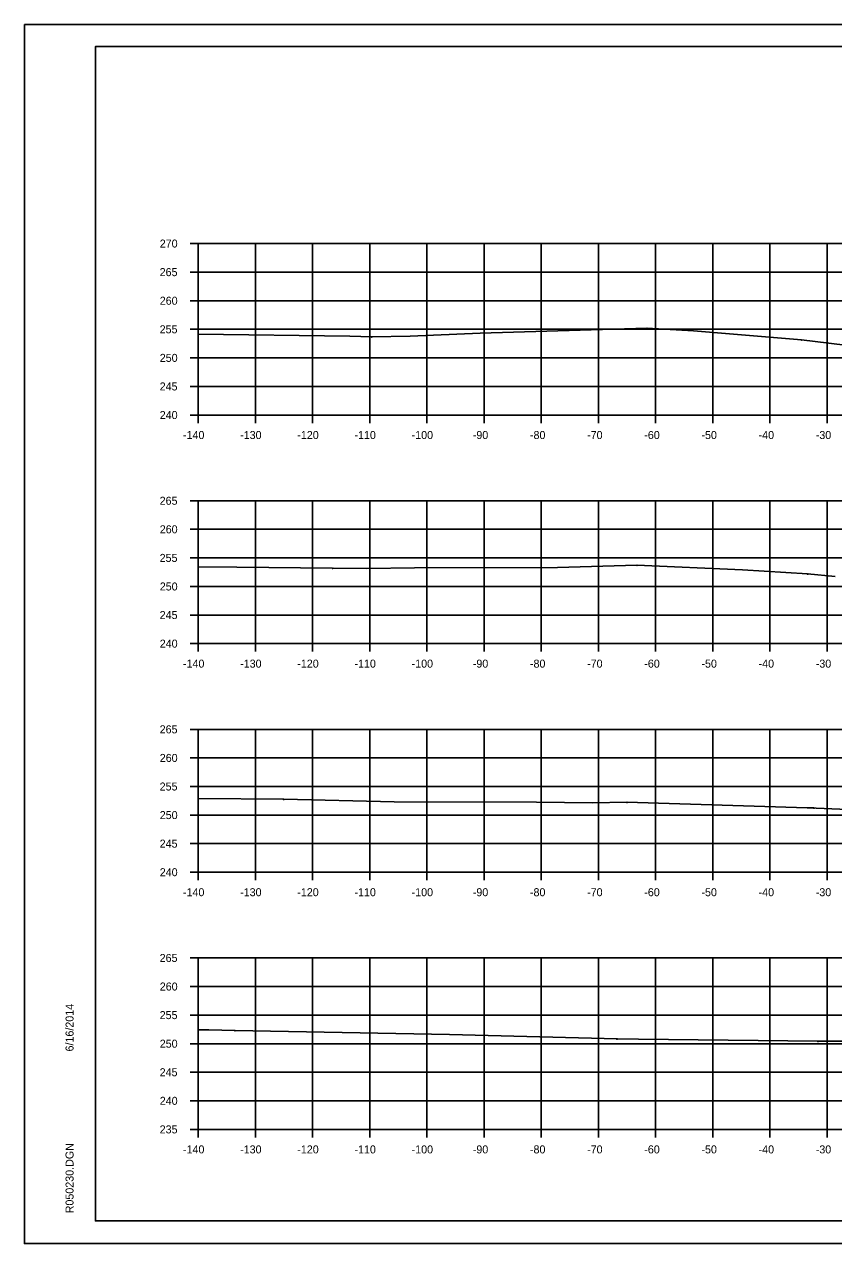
# Model space of a CAD drawing. Extents: x 1300404 to 1323571, y 234004 to 252077.
# Drawn here: x 1315546.9 to 1315688.4, y 244688.5 to 244901.9 of the extents above; entities that cross this region are included whole.
import ezdxf

# ---------------------------------------------------------------- set-up
doc = ezdxf.new("R2010")
doc.units = 0
for name, color, linetype in [('Default', 7, 'Continuous'), ('R_Axis', 7, 'Continuous'), ('R_Axis Annot', 7, 'Continuous'), ('R_Border', 7, 'Continuous'), ('R_Draft', 7, 'Continuous'), ('R_Exist Surface', 7, 'Continuous'), ('R_Grid', 7, 'Continuous'), ('R_No Plot', 7, 'Continuous')]:
    doc.layers.add(name, color=color, linetype=linetype)

msp = doc.modelspace()

# ---------------------------------------------------------------- linework, layer by layer
at = {"layer": 'Default'}
for p, q in [((1315559.28, 244897.96), (1315875.46, 244897.96)), ((1315559.28, 244692.5), (1315559.28, 244897.96)), ((1315875.46, 244692.5), (1315559.28, 244692.5))]:
    msp.add_line(p, q, dxfattribs=at)
at = {"layer": 'R_Axis'}
for p, q in [((1315575.88, 244863.5), (1315577.28, 244863.5)), ((1315577.28, 244833.5), (1315577.28, 244863.5)), ((1315575.88, 244858.5), (1315577.28, 244858.5)), ((1315575.88, 244853.5), (1315577.28, 244853.5)), ((1315575.88, 244848.5), (1315577.28, 244848.5)), ((1315575.88, 244843.5), (1315577.28, 244843.5)), ((1315575.88, 244838.5), (1315577.28, 244838.5)), ((1315575.88, 244833.5), (1315577.28, 244833.5)), ((1315577.28, 244833.5), (1315857.28, 244833.5)), ((1315577.28, 244832.1), (1315577.28, 244833.5)), ((1315587.28, 244832.1), (1315587.28, 244833.5)), ((1315597.28, 244832.1), (1315597.28, 244833.5)), ((1315607.28, 244832.1), (1315607.28, 244833.5)), ((1315617.28, 244832.1), (1315617.28, 244833.5)), ((1315627.28, 244832.1), (1315627.28, 244833.5)), ((1315637.28, 244832.1), (1315637.28, 244833.5)), ((1315647.28, 244832.1), (1315647.28, 244833.5)), ((1315657.28, 244832.1), (1315657.28, 244833.5)), ((1315667.28, 244832.1), (1315667.28, 244833.5)), ((1315677.28, 244832.1), (1315677.28, 244833.5)), ((1315687.28, 244832.1), (1315687.28, 244833.5)), ((1315575.88, 244818.5), (1315577.28, 244818.5)), ((1315577.28, 244793.5), (1315577.28, 244818.5)), ((1315575.88, 244813.5), (1315577.28, 244813.5)), ((1315575.88, 244808.5), (1315577.28, 244808.5)), ((1315575.88, 244803.5), (1315577.28, 244803.5)), ((1315575.88, 244798.5), (1315577.28, 244798.5)), ((1315575.88, 244793.5), (1315577.28, 244793.5)), ((1315577.28, 244793.5), (1315857.28, 244793.5)), ((1315577.28, 244792.1), (1315577.28, 244793.5)), ((1315587.28, 244792.1), (1315587.28, 244793.5)), ((1315597.28, 244792.1), (1315597.28, 244793.5)), ((1315607.28, 244792.1), (1315607.28, 244793.5)), ((1315617.28, 244792.1), (1315617.28, 244793.5)), ((1315627.28, 244792.1), (1315627.28, 244793.5)), ((1315637.28, 244792.1), (1315637.28, 244793.5)), ((1315647.28, 244792.1), (1315647.28, 244793.5)), ((1315657.28, 244792.1), (1315657.28, 244793.5)), ((1315667.28, 244792.1), (1315667.28, 244793.5)), ((1315677.28, 244792.1), (1315677.28, 244793.5)), ((1315687.28, 244792.1), (1315687.28, 244793.5)), ((1315575.88, 244778.5), (1315577.28, 244778.5)), ((1315577.28, 244753.5), (1315577.28, 244778.5)), ((1315575.88, 244773.5), (1315577.28, 244773.5)), ((1315575.88, 244768.5), (1315577.28, 244768.5)), ((1315575.88, 244763.5), (1315577.28, 244763.5)), ((1315575.88, 244758.5), (1315577.28, 244758.5)), ((1315575.88, 244753.5), (1315577.28, 244753.5)), ((1315577.28, 244753.5), (1315857.28, 244753.5)), ((1315577.28, 244752.1), (1315577.28, 244753.5)), ((1315587.28, 244752.1), (1315587.28, 244753.5)), ((1315597.28, 244752.1), (1315597.28, 244753.5)), ((1315607.28, 244752.1), (1315607.28, 244753.5)), ((1315617.28, 244752.1), (1315617.28, 244753.5)), ((1315627.28, 244752.1), (1315627.28, 244753.5)), ((1315637.28, 244752.1), (1315637.28, 244753.5)), ((1315647.28, 244752.1), (1315647.28, 244753.5)), ((1315657.28, 244752.1), (1315657.28, 244753.5)), ((1315667.28, 244752.1), (1315667.28, 244753.5)), ((1315677.28, 244752.1), (1315677.28, 244753.5)), ((1315687.28, 244752.1), (1315687.28, 244753.5)), ((1315575.88, 244738.5), (1315577.28, 244738.5)), ((1315577.28, 244708.5), (1315577.28, 244738.5)), ((1315575.88, 244733.5), (1315577.28, 244733.5)), ((1315575.88, 244728.5), (1315577.28, 244728.5)), ((1315575.88, 244723.5), (1315577.28, 244723.5)), ((1315575.88, 244718.5), (1315577.28, 244718.5)), ((1315575.88, 244713.5), (1315577.28, 244713.5)), ((1315575.88, 244708.5), (1315577.28, 244708.5)), ((1315577.28, 244708.5), (1315857.28, 244708.5)), ((1315577.28, 244707.1), (1315577.28, 244708.5)), ((1315587.28, 244707.1), (1315587.28, 244708.5)), ((1315597.28, 244707.1), (1315597.28, 244708.5)), ((1315607.28, 244707.1), (1315607.28, 244708.5)), ((1315617.28, 244707.1), (1315617.28, 244708.5)), ((1315627.28, 244707.1), (1315627.28, 244708.5)), ((1315637.28, 244707.1), (1315637.28, 244708.5)), ((1315647.28, 244707.1), (1315647.28, 244708.5)), ((1315657.28, 244707.1), (1315657.28, 244708.5)), ((1315667.28, 244707.1), (1315667.28, 244708.5)), ((1315677.28, 244707.1), (1315677.28, 244708.5)), ((1315687.28, 244707.1), (1315687.28, 244708.5))]:
    msp.add_line(p, q, dxfattribs=at)
at = {"layer": 'R_Border'}
msp.add_line((1315559.28, 244692.5), (1315559.28, 244692.5), dxfattribs=at)
at = {"layer": 'R_Draft'}
for points in [[(1315655.78, 244848.76), (1315655.83, 244848.66), (1315655.73, 244848.66)], [(1315607.63, 244847.24), (1315607.68, 244847.14), (1315607.58, 244847.14)], [(1315682.79, 244846.72), (1315682.84, 244846.62), (1315682.74, 244846.62)], [(1315654.03, 244807.28), (1315654.08, 244807.18), (1315653.98, 244807.18)], [(1315600.77, 244806.75), (1315600.82, 244806.65), (1315600.72, 244806.65)], [(1315683.89, 244805.75), (1315683.94, 244805.65), (1315683.84, 244805.65)], [(1315592.23, 244766.31), (1315592.28, 244766.21), (1315592.18, 244766.21)], [(1315652.28, 244765.79), (1315652.33, 244765.69), (1315652.23, 244765.69)], [(1315684.99, 244764.79), (1315685.04, 244764.69), (1315684.94, 244764.69)], [(1315583.68, 244725.87), (1315583.73, 244725.77), (1315583.63, 244725.77)], [(1315650.55, 244724.38), (1315650.6, 244724.28), (1315650.5, 244724.28)], [(1315685.7, 244723.97), (1315685.75, 244723.87), (1315685.65, 244723.87)]]:
    msp.add_lwpolyline(points, close=True, dxfattribs=at)
at = {"layer": 'R_Exist Surface'}
for points in [[(1315577.28, 244847.65), (1315603.79, 244847.3), (1315607.63, 244847.19), (1315614.33, 244847.29), (1315626.59, 244847.83), (1315655.78, 244848.71), (1315663.94, 244848.21), (1315682.79, 244846.67), (1315692.82, 244845.44)], [(1315577.28, 244806.95), (1315584.05, 244806.87), (1315600.77, 244806.7), (1315606.75, 244806.63), (1315615.11, 244806.74), (1315640.15, 244806.81), (1315654.03, 244807.23), (1315672.52, 244806.4), (1315683.89, 244805.7), (1315688.72, 244805.22)], [(1315577.28, 244766.41), (1315592.23, 244766.26), (1315611.55, 244765.82), (1315636.43, 244765.77), (1315646.26, 244765.66), (1315652.28, 244765.74), (1315683.8, 244764.79), (1315684.99, 244764.74), (1315685.39, 244764.71), (1315693.67, 244764.35)], [(1315577.28, 244725.94), (1315579.13, 244725.9), (1315583.68, 244725.82), (1315621.26, 244725.09), (1315650.55, 244724.33), (1315654.28, 244724.29), (1315685.7, 244723.92), (1315692.19, 244723.92)]]:
    msp.add_lwpolyline(points, dxfattribs=at)
at = {"layer": 'R_Grid'}
for p, q in [((1315577.28, 244863.5), (1315857.28, 244863.5)), ((1315577.28, 244833.5), (1315577.28, 244863.5)), ((1315587.28, 244833.5), (1315587.28, 244863.5)), ((1315597.28, 244833.5), (1315597.28, 244863.5)), ((1315607.28, 244833.5), (1315607.28, 244863.5)), ((1315617.28, 244833.5), (1315617.28, 244863.5)), ((1315627.28, 244833.5), (1315627.28, 244863.5)), ((1315637.28, 244833.5), (1315637.28, 244863.5)), ((1315647.28, 244833.5), (1315647.28, 244863.5)), ((1315657.28, 244833.5), (1315657.28, 244863.5)), ((1315667.28, 244833.5), (1315667.28, 244863.5)), ((1315677.28, 244833.5), (1315677.28, 244863.5)), ((1315687.28, 244833.5), (1315687.28, 244863.5)), ((1315577.28, 244858.5), (1315857.28, 244858.5)), ((1315577.28, 244853.5), (1315857.28, 244853.5)), ((1315577.28, 244848.5), (1315857.28, 244848.5)), ((1315577.28, 244843.5), (1315857.28, 244843.5)), ((1315577.28, 244838.5), (1315857.28, 244838.5)), ((1315577.28, 244833.5), (1315857.28, 244833.5)), ((1315577.28, 244818.5), (1315857.28, 244818.5)), ((1315577.28, 244793.5), (1315577.28, 244818.5)), ((1315587.28, 244793.5), (1315587.28, 244818.5)), ((1315597.28, 244793.5), (1315597.28, 244818.5)), ((1315607.28, 244793.5), (1315607.28, 244818.5)), ((1315617.28, 244793.5), (1315617.28, 244818.5)), ((1315627.28, 244793.5), (1315627.28, 244818.5)), ((1315637.28, 244793.5), (1315637.28, 244818.5)), ((1315647.28, 244793.5), (1315647.28, 244818.5)), ((1315657.28, 244793.5), (1315657.28, 244818.5)), ((1315667.28, 244793.5), (1315667.28, 244818.5)), ((1315677.28, 244793.5), (1315677.28, 244818.5)), ((1315687.28, 244793.5), (1315687.28, 244818.5)), ((1315577.28, 244813.5), (1315857.28, 244813.5)), ((1315577.28, 244808.5), (1315857.28, 244808.5)), ((1315577.28, 244803.5), (1315857.28, 244803.5)), ((1315577.28, 244798.5), (1315857.28, 244798.5)), ((1315577.28, 244793.5), (1315857.28, 244793.5)), ((1315577.28, 244778.5), (1315857.28, 244778.5)), ((1315577.28, 244753.5), (1315577.28, 244778.5)), ((1315587.28, 244753.5), (1315587.28, 244778.5)), ((1315597.28, 244753.5), (1315597.28, 244778.5)), ((1315607.28, 244753.5), (1315607.28, 244778.5)), ((1315617.28, 244753.5), (1315617.28, 244778.5)), ((1315627.28, 244753.5), (1315627.28, 244778.5)), ((1315637.28, 244753.5), (1315637.28, 244778.5)), ((1315647.28, 244753.5), (1315647.28, 244778.5)), ((1315657.28, 244753.5), (1315657.28, 244778.5)), ((1315667.28, 244753.5), (1315667.28, 244778.5)), ((1315677.28, 244753.5), (1315677.28, 244778.5)), ((1315687.28, 244753.5), (1315687.28, 244778.5)), ((1315577.28, 244773.5), (1315857.28, 244773.5)), ((1315577.28, 244768.5), (1315857.28, 244768.5)), ((1315577.28, 244763.5), (1315857.28, 244763.5)), ((1315577.28, 244758.5), (1315857.28, 244758.5)), ((1315577.28, 244753.5), (1315857.28, 244753.5)), ((1315577.28, 244738.5), (1315857.28, 244738.5)), ((1315577.28, 244708.5), (1315577.28, 244738.5)), ((1315587.28, 244708.5), (1315587.28, 244738.5)), ((1315597.28, 244708.5), (1315597.28, 244738.5)), ((1315607.28, 244708.5), (1315607.28, 244738.5)), ((1315617.28, 244708.5), (1315617.28, 244738.5)), ((1315627.28, 244708.5), (1315627.28, 244738.5)), ((1315637.28, 244708.5), (1315637.28, 244738.5)), ((1315647.28, 244708.5), (1315647.28, 244738.5)), ((1315657.28, 244708.5), (1315657.28, 244738.5)), ((1315667.28, 244708.5), (1315667.28, 244738.5)), ((1315677.28, 244708.5), (1315677.28, 244738.5)), ((1315687.28, 244708.5), (1315687.28, 244738.5)), ((1315577.28, 244733.5), (1315857.28, 244733.5)), ((1315577.28, 244728.5), (1315857.28, 244728.5)), ((1315577.28, 244723.5), (1315857.28, 244723.5)), ((1315577.28, 244718.5), (1315857.28, 244718.5)), ((1315577.28, 244713.5), (1315857.28, 244713.5)), ((1315577.28, 244708.5), (1315857.28, 244708.5))]:
    msp.add_line(p, q, dxfattribs=at)
at = {"layer": 'R_No Plot'}
for p, q in [((1315546.87, 244901.85), (1315880.21, 244901.85)), ((1315546.87, 244688.52), (1315880.21, 244688.52))]:
    msp.add_line(p, q, dxfattribs=at)
for points in [[(1315546.87, 244901.85), (1315880.21, 244901.85), (1315880.21, 244688.52), (1315546.87, 244688.52)], [(1315793.2, 244897.96), (1315793.2, 244888.08), (1315828.93, 244888.08), (1315828.93, 244885.16), (1315852.13, 244885.16), (1315852.13, 244863.04), (1315875.46, 244863.04), (1315875.46, 244692.5), (1315559.28, 244692.5), (1315559.28, 244897.96)]]:
    msp.add_lwpolyline(points, close=True, dxfattribs=at)

# ---------------------------------------------------------------- texts
at = {"layer": 'R_Axis'}
for p in [(1315577.28, 244833.5), (1315577.28, 244793.5), (1315577.28, 244753.5), (1315577.28, 244708.5)]:
    msp.add_text('-', height=0.0001, dxfattribs=at).set_placement(p)
at = {"layer": 'R_Axis Annot'}
for s, p in [('270', (1315570.55, 244862.8)), ('265', (1315570.53, 244857.8)), ('260', (1315570.55, 244852.8)), ('255', (1315570.53, 244847.8)), ('250', (1315570.55, 244842.8)), ('245', (1315570.53, 244837.8)), ('240', (1315570.55, 244832.8)), ('-140', (1315574.61, 244829.3)), ('-130', (1315584.61, 244829.3)), ('-120', (1315594.61, 244829.3)), ('-110', (1315604.61, 244829.3)), ('-100', (1315614.61, 244829.3)), ('-90', (1315625.31, 244829.3)), ('-80', (1315635.31, 244829.3)), ('-70', (1315645.31, 244829.3)), ('-60', (1315655.31, 244829.3)), ('-50', (1315665.31, 244829.3)), ('-40', (1315675.31, 244829.3)), ('-30', (1315685.31, 244829.3)), ('265', (1315570.53, 244817.8)), ('260', (1315570.55, 244812.8)), ('255', (1315570.53, 244807.8)), ('250', (1315570.55, 244802.8)), ('245', (1315570.53, 244797.8)), ('240', (1315570.55, 244792.8)), ('-140', (1315574.61, 244789.3)), ('-130', (1315584.61, 244789.3)), ('-120', (1315594.61, 244789.3)), ('-110', (1315604.61, 244789.3)), ('-100', (1315614.61, 244789.3)), ('-90', (1315625.31, 244789.3)), ('-80', (1315635.31, 244789.3)), ('-70', (1315645.31, 244789.3)), ('-60', (1315655.31, 244789.3)), ('-50', (1315665.31, 244789.3)), ('-40', (1315675.31, 244789.3)), ('-30', (1315685.31, 244789.3)), ('265', (1315570.53, 244777.8)), ('260', (1315570.55, 244772.8)), ('255', (1315570.53, 244767.8)), ('250', (1315570.55, 244762.8)), ('245', (1315570.53, 244757.8)), ('240', (1315570.55, 244752.8)), ('-140', (1315574.61, 244749.3)), ('-130', (1315584.61, 244749.3)), ('-120', (1315594.61, 244749.3)), ('-110', (1315604.61, 244749.3)), ('-100', (1315614.61, 244749.3)), ('-90', (1315625.31, 244749.3)), ('-80', (1315635.31, 244749.3)), ('-70', (1315645.31, 244749.3)), ('-60', (1315655.31, 244749.3)), ('-50', (1315665.31, 244749.3)), ('-40', (1315675.31, 244749.3)), ('-30', (1315685.31, 244749.3)), ('265', (1315570.53, 244737.8)), ('260', (1315570.55, 244732.8)), ('255', (1315570.53, 244727.8)), ('250', (1315570.55, 244722.8)), ('245', (1315570.53, 244717.8)), ('240', (1315570.55, 244712.8)), ('235', (1315570.53, 244707.8)), ('-140', (1315574.61, 244704.3)), ('-130', (1315584.61, 244704.3)), ('-120', (1315594.61, 244704.3)), ('-110', (1315604.61, 244704.3)), ('-100', (1315614.61, 244704.3)), ('-90', (1315625.31, 244704.3)), ('-80', (1315635.31, 244704.3)), ('-70', (1315645.31, 244704.3)), ('-60', (1315655.31, 244704.3)), ('-50', (1315665.31, 244704.3)), ('-40', (1315675.31, 244704.3)), ('-30', (1315685.31, 244704.3))]:
    msp.add_text(s, height=1.4, dxfattribs=at).set_placement(p)
at = {"layer": 'R_Border'}
for s, p in [('6/16/2014', (1315555.47, 244722.14)), ('R050230.DGN', (1315555.47, 244693.82))]:
    msp.add_text(s, height=1.4, rotation=90, dxfattribs=at).set_placement(p)

doc.saveas('drawing.dxf')
